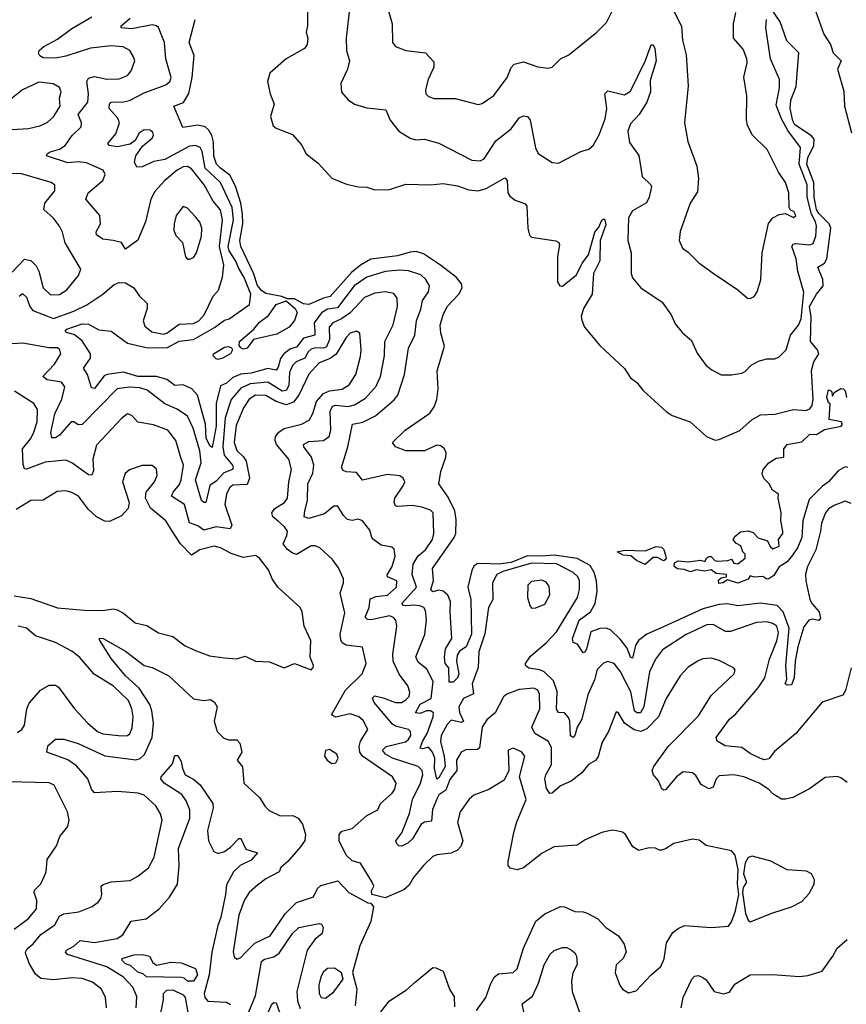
# Model space of a CAD drawing. Extents: x 1443846 to 1577407, y 839182 to 927291.
# Tile 300 of 535: x 1539802 to 1543811, y 845202 to 849975. Entities that reach past the tile are written whole.
import ezdxf

# ---------------------------------------------------------------- set-up
doc = ezdxf.new("R2010")
doc.units = 0

msp = doc.modelspace()

# ---------------------------------------------------------------- linework, layer by layer
at = {"layer": '0CON20XD'}
for points in [[(1541415.5, 850155), (1541385.9, 849885), (1541387.5, 849825), (1541401.2, 849775), (1541391.5, 849735), (1541359.2, 849665), (1541363.3, 849623.3), (1541395, 849585.8), (1541425, 849566), (1541485, 849548), (1541577.8, 849537.8), (1541598, 849488), (1541640.8, 849435), (1541695, 849400), (1541722.6, 849392.6), (1541765.4, 849395.4), (1541835, 849377.1), (1541995, 849294.5)], [(1542935, 850101.2), (1543012.6, 849942.6), (1543017.1, 849875), (1543033.9, 849803.9), (1543044.4, 849655), (1543027.1, 849475), (1543042.9, 849385), (1543085.8, 849265), (1543094.4, 849205), (1543089.3, 849140.7), (1543053.3, 849085), (1543005, 848947.5), (1543000, 848905), (1543017.3, 848867.3), (1543045, 848848), (1543096.6, 848796.6), (1543165, 848746.9), (1543285, 848666.2), (1543332.5, 848625), (1543345, 848623.3), (1543365, 848633.3), (1543378.8, 848655), (1543396.4, 848713.6), (1543403.5, 848845), (1543433.4, 848986.6), (1543455, 849014.4), (1543485, 849030.6), (1543516.2, 849036.2), (1543555, 849016.7), (1543566, 849025), (1543556.7, 849045), (1543541.2, 849051.2), (1543533.8, 849063.8), (1543533.1, 849135), (1543517.1, 849185), (1543482.2, 849235), (1543426.9, 849345), (1543355.6, 849415), (1543331.9, 849461.9), (1543327.2, 849487.2), (1543329.5, 849605), (1543313.7, 849696.3), (1543330, 849765), (1543328.5, 849785), (1543311.7, 849831.7), (1543263.5, 849885), (1543264.6, 849955), (1543275, 850010)], [(1541198, 850015), (1541198, 849945), (1541192, 849915), (1541200, 849885), (1541195.4, 849854.6), (1541183.8, 849835), (1541095, 849785.6), (1541014.7, 849715.3), (1541003.1, 849675), (1541017.2, 849615), (1541036.5, 849565), (1541018.4, 849505), (1541030.5, 849460.5), (1541045, 849449.5), (1541125, 849418), (1541167.9, 849367.9), (1541191.4, 849325), (1541249.8, 849279.8), (1541315, 849206.2), (1541387.1, 849177.1), (1541445.8, 849164.2), (1541485, 849162.9), (1541525, 849150), (1541595, 849151.9), (1541675, 849177.9), (1541795, 849173.8), (1541855, 849180.4), (1541925, 849169.2), (1541980.8, 849150.8), (1542025, 849146.1), (1542065, 849156.4), (1542155, 849208), (1542166.7, 849195), (1542170, 849135), (1542178.9, 849118.9), (1542205, 849100), (1542252.8, 849082.7), (1542261.3, 849071.3), (1542266.3, 848965), (1542275, 848930.8), (1542285, 848920.6), (1542402.7, 848902.7), (1542416.2, 848895), (1542420, 848885), (1542410.5, 848825), (1542410, 848705), (1542421.2, 848685), (1542435, 848683.3), (1542502.4, 848737.6), (1542530.4, 848795), (1542560.8, 848835), (1542591.5, 848945), (1542610.7, 848969.3), (1542625, 849002.5), (1542635, 849010), (1542640.8, 849005), (1542645, 848980), (1542616.9, 848905), (1542615, 848806.7), (1542584.6, 848745), (1542578, 848645), (1542536.1, 848575), (1542525.5, 848535.5), (1542528.3, 848518.3), (1542541.9, 848485), (1542615.4, 848395.4), (1542735, 848283.8), (1542765, 848238.8), (1542795, 848216), (1542825, 848179.2), (1542936.7, 848075), (1542967, 848057), (1543053.3, 848025), (1543133.8, 847955), (1543175, 847937.5), (1543195, 847940), (1543295, 847983.6), (1543355, 848037.6), (1543395, 848060.3), (1543465, 848063.6), (1543555, 848085.3), (1543615, 848080.5), (1543635, 848089.4), (1543645.9, 848104.1), (1543650, 848135), (1543643.2, 848275), (1543654.1, 848315.9), (1543678, 848355), (1543671.9, 848375), (1543637.9, 848415), (1543641.3, 848535), (1543633.4, 848585), (1543666.6, 848645), (1543699.2, 848685), (1543697.9, 848715), (1543672.7, 848775), (1543705, 848795.3), (1543716.7, 848815), (1543735.9, 848965), (1543727.8, 848985), (1543678.5, 849035), (1543667.5, 849055), (1543655.3, 849115), (1543653, 849185), (1543620.5, 849275), (1543624.9, 849305), (1543653.6, 849365), (1543656, 849395), (1543642.7, 849412.7), (1543562.4, 849465), (1543551.5, 849485), (1543539.4, 849545), (1543541.5, 849585), (1543568.8, 849651.2), (1543580.7, 849815), (1543522.1, 849872.1), (1543490.2, 849965), (1543445, 850031.2)], [(1541581.8, 850045), (1541607.8, 849955), (1541610, 849865), (1541623.8, 849845), (1541675, 849825.8), (1541770, 849815), (1541810.8, 849770.8), (1541810.5, 849745), (1541783.1, 849685), (1541770, 849635), (1541772, 849615), (1541785, 849602.5), (1541812.4, 849592.4), (1541913.6, 849593.6), (1542025, 849564.3), (1542045, 849568), (1542102.1, 849607.9), (1542166.5, 849695), (1542186.4, 849743.6), (1542200.4, 849759.6), (1542245, 849770), (1542315, 849747.1), (1542365, 849740.6), (1542385, 849744.3), (1542425.5, 849784.5), (1542465.3, 849804.7), (1542601.9, 849915), (1542648.3, 849961.7), (1542689.5, 850045)], [(1543645, 850063.3), (1543702.2, 849905), (1543734.3, 849855), (1543747.8, 849815), (1543785.7, 849775), (1543768.6, 849735), (1543799.2, 849629.2), (1543803.2, 849555), (1543837.2, 849427.2)], [(1540499.7, 848450.3), (1540515, 848454.8), (1540575, 848498.8), (1540645, 848503), (1540670.3, 848515), (1540695.9, 848545), (1540739.4, 848635), (1540765.4, 848664.6), (1540785, 848726.7), (1540791.9, 848785), (1540771.6, 848875), (1540786.2, 849005), (1540775, 849053.5), (1540740, 849095), (1540695.8, 849175), (1540635, 849252.7), (1540615, 849263.9), (1540595, 849261.6), (1540565, 849246), (1540505, 849195.9), (1540457.8, 849142.2), (1540438.6, 849105), (1540411.5, 848995), (1540374.2, 848905.8), (1540315, 848863.3), (1540295.3, 848895.3), (1540254.7, 848904.7), (1540205, 848910.3), (1540175, 848932.5), (1540173.2, 848946.8), (1540194.4, 848985), (1540190.5, 849025), (1540122.1, 849105), (1540134.6, 849135), (1540205.5, 849195), (1540215.5, 849225), (1540206.9, 849245), (1540125, 849281.1), (1540085.3, 849285.3), (1540035, 849281.4), (1539932.5, 849315), (1539934.2, 849325), (1539950, 849335), (1539995, 849348), (1540022.9, 849365), (1540056.7, 849413.3), (1540099.6, 849455), (1540100.8, 849475), (1540085.3, 849515), (1540131.8, 849575), (1540134.7, 849615), (1540127.9, 849675), (1540135, 849690.9), (1540165, 849700.3), (1540225, 849687.3), (1540285, 849688.8), (1540324, 849705), (1540342.4, 849727.6), (1540359.4, 849775), (1540354.4, 849795), (1540335.6, 849825), (1540304.1, 849844.1), (1540245, 849848.1), (1540145, 849836.6), (1540025, 849797.4), (1539975, 849787.9), (1539915, 849790.4), (1539899.1, 849799.1), (1539892.2, 849812.2), (1539895.6, 849825), (1539918.5, 849845), (1539985, 849880), (1540055, 849931.4), (1540151.6, 849988.4)], [(1541393.6, 847905), (1541415.9, 848014.1), (1541465.6, 848024.4), (1541527.5, 848055), (1541618.1, 848131.9), (1541636.2, 848155), (1541667.5, 848255), (1541687.9, 848382.1), (1541718.2, 848445), (1541726, 848515), (1541747.7, 848572.3), (1541756, 848614), (1541784.6, 848655), (1541789.5, 848685), (1541771.8, 848715), (1541747.9, 848737.9), (1541688.3, 848758.3), (1541645, 848761), (1541574.7, 848754.8), (1541485, 848726.5), (1541423.4, 848685), (1541342.5, 848577.5), (1541295, 848571.6), (1541266.1, 848553.9), (1541229.3, 848505), (1541233.3, 848466.7), (1541233.8, 848445), (1541178.4, 848431.6), (1541145, 848388.3), (1541115, 848379.8), (1541082.3, 848355), (1541066.6, 848333.4), (1541055, 848290.9), (1541045, 848276.3), (1541005, 848284.2), (1540925, 848261.8), (1540875, 848256.8), (1540835, 848241), (1540805, 848213.8), (1540775, 848200), (1540754.2, 848115), (1540754.9, 848005), (1540735, 847900.6), (1540725, 847907.3), (1540706.3, 847945), (1540703.5, 848015), (1540664.8, 848154.8), (1540636.2, 848186.2), (1540595, 848204.6), (1540555, 848201.2), (1540515, 848231.5), (1540465.3, 848245.3), (1540375, 848245.8), (1540305, 848266.7), (1540226.2, 848255), (1540211.4, 848248.6), (1540165, 848187.3), (1540150, 848190), (1540130.3, 848255), (1540110.4, 848285), (1540144.7, 848335), (1540145.9, 848355), (1540105, 848417.8), (1540067.3, 848447.3), (1540028.1, 848458.1), (1540021.5, 848465), (1540030, 848475), (1540105, 848499.9), (1540135, 848498.8), (1540185, 848472.3), (1540245, 848465.3), (1540325, 848406.5), (1540415, 848386.6), (1540515, 848384.8), (1540575, 848416.8), (1540645, 848424.2), (1540747.2, 848482.8), (1540795, 848518), (1540817.3, 848525), (1540915.7, 848594.3), (1540923.4, 848645), (1540891.3, 848725), (1540862.8, 848772.8), (1540849.7, 848805), (1540817.2, 848855), (1540812.7, 848875), (1540838.4, 849005), (1540833.1, 849065), (1540775.9, 849185), (1540702, 849255), (1540686.4, 849336.4), (1540676.5, 849355), (1540655, 849364.8), (1540625, 849362.6), (1540505, 849296.4), (1540453, 849287), (1540395, 849260.9), (1540370.3, 849260.3), (1540358.6, 849285), (1540365.7, 849315), (1540397.5, 849362.5), (1540445, 849400.6), (1540450.8, 849415), (1540448.2, 849428.2), (1540435, 849440), (1540405, 849440.5), (1540380.6, 849425), (1540361.1, 849388.9), (1540338.1, 849371.9), (1540275, 849359.4), (1540236, 849365), (1540230, 849375), (1540268.4, 849421.6), (1540285.7, 849475), (1540277.3, 849497.3), (1540235.6, 849545), (1540237.8, 849565), (1540245.4, 849574.6), (1540305, 849576.2), (1540335, 849583.6), (1540405, 849620.7), (1540511.3, 849658.7), (1540529.3, 849675), (1540536.7, 849695), (1540511.2, 849785), (1540503.9, 849865), (1540475, 849936.9), (1540465, 849945.5), (1540445, 849949.3), (1540345, 849930.6), (1540293.8, 849935), (1540294, 849945), (1540337, 849983)], [(1542085, 847336.6), (1542021.8, 847338.2), (1542005, 847325.4), (1541995, 847305.8), (1541976.2, 847225), (1541990.3, 847165), (1541993.4, 846996.6), (1541968.1, 846935), (1541935.8, 846914.2), (1541923.2, 846895), (1541920, 846865), (1541931.8, 846805), (1541924.6, 846785), (1541905, 846764.6), (1541885, 846764.2), (1541883.3, 846833.3), (1541865.3, 846855), (1541862.5, 846885), (1541867.8, 846925), (1541898.3, 846975), (1541889.6, 847105), (1541892.1, 847155), (1541877.7, 847185), (1541855, 847204.8), (1541835, 847210), (1541805, 847202.3), (1541796.3, 847215), (1541809.3, 847255), (1541804.5, 847315), (1541909.8, 847465), (1541916.9, 847485), (1541919.4, 847550.6), (1541912, 847595), (1541880.5, 847660.5), (1541834.6, 847725), (1541844.6, 847784.6), (1541869, 847855), (1541870.4, 847875), (1541862.6, 847895), (1541845, 847909), (1541825, 847911.9), (1541765, 847885.6), (1541674.8, 847884.8), (1541623.8, 847903.8), (1541610, 847925), (1541672, 847985), (1541791.7, 848068.3), (1541812.2, 848097.8), (1541825.4, 848134.6), (1541832.1, 848185), (1541827.4, 848272.6), (1541862.4, 848392.4), (1541844.7, 848455), (1541842, 848495), (1541855.4, 848545), (1541874.7, 848585), (1541932.5, 848645), (1541947.8, 848675), (1541944.7, 848695), (1541920, 848725), (1541843.1, 848785), (1541760.2, 848840.2), (1541725, 848850.6), (1541695, 848848.4), (1541635, 848830), (1541505, 848813.7), (1541455, 848785.8), (1541411.2, 848748.8), (1541307.3, 848632.7), (1541275, 848625.1), (1541205, 848593.9), (1541177.9, 848597.9), (1541135, 848621.2), (1541101.1, 848621.1), (1541073.5, 848633.5), (1540995, 848648.2), (1540975, 848661.7), (1540955, 848686.5), (1540935.8, 848745.8), (1540873.7, 848875), (1540869.6, 848905), (1540884.3, 848985), (1540882.2, 849032.2), (1540873.8, 849085), (1540848.1, 849168.1), (1540820.8, 849220.8), (1540776.1, 849255), (1540756.7, 849275), (1540743.1, 849313.1), (1540742, 849382), (1540734.1, 849414.1), (1540719.8, 849439.8), (1540700.8, 849455), (1540665, 849462.9), (1540592.7, 849452.7), (1540548.8, 849555), (1540596, 849574), (1540622.9, 849617.1), (1540638.3, 849695), (1540648.3, 849801.7), (1540624.5, 849865), (1540653.5, 849975)], [(1541995, 849294.5), (1542035, 849290), (1542055, 849300), (1542111.8, 849388.2), (1542185, 849446.2), (1542225, 849499.4), (1542245, 849509.4), (1542265, 849505.8), (1542277.7, 849487.7), (1542303.9, 849353.9), (1542316.6, 849326.6), (1542385, 849282), (1542415, 849278.8), (1542523.8, 849336.2), (1542562.4, 849347.6), (1542582.9, 849365), (1542612.8, 849417.3), (1542641.1, 849495), (1542649.1, 849545), (1542639.2, 849615), (1542655, 849630), (1542735, 849610), (1542765, 849628.5), (1542836.2, 849773.8), (1542865, 849853.3), (1542875, 849853.3), (1542882.9, 849835), (1542889.1, 849775), (1542860.6, 849680.6), (1542860.7, 849625), (1542843.9, 849575), (1542806.5, 849515), (1542765, 849470.5), (1542751.2, 849435), (1542759.9, 849379.9), (1542805, 849316.7), (1542820.6, 849215), (1542862.9, 849175), (1542865.6, 849165), (1542855.4, 849115), (1542842.5, 849087.5), (1542775, 849047.7), (1542755.4, 849015), (1542752.3, 848905), (1542768.5, 848845), (1542767.8, 848745), (1542775, 848723.8), (1542815, 848675.8), (1542918, 848605), (1542961.2, 848545), (1542980.7, 848500.7), (1543015, 848458.8), (1543060.3, 848420.3), (1543087.9, 848357.9), (1543130.7, 848300.7), (1543158.3, 848278.3), (1543205, 848253.8), (1543255, 848253.1), (1543305, 848261.9), (1543320.3, 848269.7), (1543349.4, 848300.6), (1543385, 848320), (1543425, 848331.4), (1543465, 848330.8), (1543485, 848340), (1543519.4, 848375), (1543540.9, 848445), (1543579.1, 848495), (1543591.8, 848525), (1543604.7, 848654.7), (1543576.6, 848756.6), (1543567.4, 848815), (1543546.7, 848875), (1543552.8, 848887.3), (1543565, 848890.6), (1543635, 848884.1), (1543650.1, 848889.9), (1543663.8, 848925), (1543666.2, 848975), (1543662.6, 848995), (1543643, 849033), (1543621.6, 849115), (1543621.5, 849175), (1543582.3, 849275), (1543588.9, 849355), (1543528.4, 849438.4), (1543496.8, 849495), (1543471, 849561), (1543487.2, 849645), (1543486.7, 849685), (1543444.3, 849785), (1543420.3, 849935), (1543424.7, 849975)], [(1539765, 849442.5), (1539845, 849447.1), (1539899.3, 849460.7), (1539935, 849477.1), (1539965, 849504.2), (1539997.6, 849555), (1539994.4, 849595), (1540002.9, 849625), (1539995, 849646), (1539963.6, 849663.6), (1539895, 849672.3), (1539815.6, 849635), (1539709.7, 849550.3)], [(1539765, 848750.4), (1539825, 848813.6), (1539855, 848807.7), (1539882.2, 848782.2), (1539895.2, 848755.2), (1539915, 848675.7), (1539951.8, 848641.8), (1539995, 848643.1), (1540030, 848665), (1540086.2, 848735), (1540098.2, 848765), (1540023, 848893), (1540010, 848945), (1539994.1, 848974.1), (1539965, 849012.2), (1539918.1, 849055), (1539924.4, 849085), (1539971.9, 849145), (1539972.4, 849172.4), (1539953.8, 849185), (1539805, 849229.4), (1539765, 849228.2)], [(1540625, 848813.8), (1540645, 848822), (1540660, 848845), (1540683.1, 848925), (1540685.5, 848964.5), (1540675, 848994), (1540655, 849020), (1540615, 849062), (1540595, 849070), (1540560.6, 849025), (1540550.4, 848985), (1540550, 848955), (1540558.4, 848928.4), (1540590.9, 848895), (1540606.7, 848825), (1540615, 848813.8), (1540625, 848813.8)], [(1539799.4, 848635), (1539815, 848647.8), (1539835, 848629.4), (1539851, 848585), (1539865.2, 848565.2), (1539965, 848527.3), (1540065, 848562.6), (1540126.8, 848593.2), (1540205, 848643.8), (1540259.4, 848690.6), (1540285, 848700.6), (1540315, 848700), (1540355.4, 848675.4), (1540382.9, 848635), (1540419.6, 848599.6), (1540420, 848575), (1540400.4, 848515), (1540408.8, 848488.8), (1540442.5, 848462.5), (1540499.7, 848450.3)], [(1543815, 846277.5), (1543785, 846300.8), (1543766.9, 846306.9), (1543708.3, 846301.7), (1543632.5, 846247.5), (1543551.2, 846205), (1543516, 846196), (1543496.7, 846196.7), (1543455, 846222), (1543435, 846243.8), (1543388, 846275), (1543315, 846305.4), (1543265, 846315.4), (1543195, 846310.6), (1543179.4, 846295), (1543165.3, 846254.7), (1543145, 846247.1), (1543107.1, 846267.1), (1543081.5, 846311.5), (1543065.8, 846325), (1543020.5, 846329.5), (1542986.9, 846305), (1542935, 846241.9), (1542925, 846240), (1542916.8, 846246.8), (1542900.9, 846285), (1542875.6, 846315), (1542870, 846335), (1542877.1, 846355), (1542947.5, 846452.5), (1543095, 846600.6), (1543155, 846699.2), (1543266.7, 846805), (1543273, 846823), (1543263.8, 846833.8), (1543195, 846868.6), (1543155, 846880), (1543115, 846876.5), (1543092.4, 846867.6), (1543044.1, 846835.9), (1543005.9, 846794.1), (1542936.8, 846685), (1542900.8, 846595), (1542843, 846537), (1542815, 846524.2), (1542782.7, 846532.7), (1542735.2, 846565.2), (1542705, 846617.5), (1542695, 846620), (1542657.1, 846525), (1542626.9, 846473.1), (1542607, 846403), (1542595, 846384), (1542561.2, 846365), (1542529.2, 846325), (1542475.9, 846284.1), (1542425, 846261.5), (1542385, 846225.8), (1542373.4, 846223.4), (1542357.6, 846247.6), (1542349.1, 846295), (1542353.2, 846315), (1542380.7, 846365), (1542380.8, 846445), (1542366.5, 846476.5), (1542300.3, 846515), (1542286.4, 846545), (1542324.8, 846635), (1542323.8, 846705), (1542314.4, 846724.4), (1542295.2, 846735.2), (1542225, 846727.5), (1542164.7, 846705.3), (1542147.7, 846692.3), (1542108.5, 846615), (1542068.1, 846581.9), (1542045.4, 846545), (1542031.8, 846445), (1542023.1, 846436.9), (1541965, 846435.4), (1541943.1, 846425), (1541920.8, 846385), (1541922, 846335), (1541887.8, 846292.2), (1541869, 846241), (1541835, 846217.2), (1541827.9, 846205), (1541803.6, 846146.4), (1541799.2, 846090.8), (1541765, 846085.2), (1541749.7, 846075), (1541706.9, 846005), (1541685, 845983.8), (1541655, 845968.8), (1541640.5, 845970.5), (1541630.4, 845980.4), (1541625.6, 845995), (1541655.8, 846034.2), (1541692.8, 846127.2), (1541707.8, 846195), (1541745.5, 846275), (1541757.1, 846315), (1541753.6, 846335), (1541735.2, 846355.2), (1541610.4, 846395), (1541575.8, 846415), (1541561.1, 846435), (1541578.8, 846451.2), (1541672.5, 846475), (1541686.8, 846485), (1541698.8, 846505), (1541697.9, 846525), (1541688.1, 846535), (1541625, 846551), (1541610.4, 846560.4), (1541520.5, 846665), (1541513.8, 846686.2), (1541525, 846697.1), (1541565, 846688.3), (1541624.5, 846664.5), (1541653.8, 846665), (1541675, 846678.5), (1541690.4, 846695), (1541693.9, 846715), (1541685, 846745.7), (1541642.2, 846802.2), (1541613.3, 846865), (1541610.9, 846899.1), (1541630.4, 847035), (1541625.4, 847065), (1541615, 847077.1), (1541595, 847084.8), (1541506.2, 847066.2), (1541488.1, 847068.1), (1541478.2, 847078.2), (1541496.4, 847125), (1541502.3, 847167.7), (1541531.2, 847178.8), (1541585, 847185.3), (1541628.8, 847225), (1541631.2, 847255), (1541586.1, 847275), (1541584.8, 847284.8), (1541608.9, 847325), (1541622.3, 847375), (1541617.7, 847407.7), (1541607.4, 847417.4), (1541555, 847427.8), (1541518.1, 847455), (1541510, 847465), (1541500.7, 847500.7), (1541465, 847545.8), (1541445, 847554.4), (1541415, 847547.9), (1541392.4, 847552.4), (1541371.8, 847571.8), (1541345, 847617.1), (1541325, 847616.5), (1541279.6, 847580.4), (1541205, 847557.1), (1541181.4, 847565), (1541184, 847595), (1541197.4, 847645), (1541198.6, 847725), (1541222.8, 847777.2), (1541227.8, 847815), (1541216.9, 847855), (1541180, 847905), (1541178.8, 847915), (1541205, 847930.6), (1541275, 847935.9), (1541302.5, 847955), (1541311.1, 847985), (1541307, 848075), (1541318.7, 848101.3), (1541335, 848106.7), (1541395, 848100), (1541425, 848107.3), (1541479.2, 848140.8), (1541530.8, 848199.1), (1541552.2, 848245), (1541570.5, 848345), (1541573.4, 848415), (1541613.9, 848496.1), (1541633.8, 848585), (1541632.5, 848625), (1541617.3, 848647.3), (1541575, 848655.9), (1541525, 848649.5), (1541475, 848628.3), (1541405, 848553.8), (1541362, 848525), (1541320.7, 848505), (1541302.5, 848485), (1541304.3, 848425), (1541290.6, 848389.4), (1541275, 848382.1), (1541236.3, 848383.7), (1541215, 848378.1), (1541201.1, 848365), (1541185, 848334), (1541143.5, 848316.5), (1541125, 848299.1), (1541110.9, 848265), (1541107.8, 848202.2), (1541095, 848177.8), (1541075, 848174.8), (1541005, 848218.4), (1540919.7, 848210.3), (1540875, 848189.1), (1540826.7, 848133.3), (1540798.6, 848045), (1540787, 847905), (1540794.1, 847864.1), (1540833.8, 847815), (1540837.5, 847802.5), (1540834.5, 847795), (1540792, 847778), (1540755, 847737.6), (1540723.3, 847716.7), (1540705.3, 847634.7), (1540695, 847634.5), (1540684.1, 847644.1), (1540654.9, 847744.9), (1540682.4, 847827.6), (1540675, 847885.7), (1540643.9, 847995), (1540615, 848052.5), (1540565, 848087.6), (1540505, 848112.6), (1540419.3, 848179.3), (1540385, 848190.2), (1540335, 848193.1), (1540274.5, 848185), (1540105, 848013.4), (1540085, 848011.4), (1540065, 848025.9), (1540051.4, 848025), (1539995, 847960.9), (1539975, 847948.7), (1539958, 847948), (1539953.3, 847973.3), (1539972.8, 848065), (1540006.8, 848135), (1540021.2, 848195), (1540005, 848217.7), (1539935, 848229.1), (1539914.6, 848245), (1539970.4, 848305), (1540000.6, 848355), (1539996.5, 848375), (1539985.7, 848385), (1539945, 848384.7), (1539816.7, 848406.7), (1539685, 848398.4)], [(1540885, 848378.1), (1540874.5, 848384.5), (1540865.6, 848395), (1540868.5, 848415), (1540938.2, 848475), (1540965, 848508.5), (1541008.7, 848541.3), (1541045, 848594.5), (1541095, 848612.7), (1541138.6, 848575), (1541147.5, 848555), (1541135, 848516.7), (1541108, 848485), (1541048.8, 848451.2), (1540936.2, 848425), (1540905, 848382.9), (1540885, 848378.1)], [(1542018.2, 845171.8), (1542062.5, 845235), (1542086.4, 845303.6), (1542105, 845336), (1542125, 845350), (1542195, 845357.1), (1542214.3, 845375), (1542246.2, 845475), (1542305.3, 845604.7), (1542349.1, 845640.9), (1542425, 845676.9), (1542445, 845674.5), (1542495, 845651.5), (1542535, 845650.8), (1542555, 845643.4), (1542606, 845616), (1542645, 845574.4), (1542705.8, 845535), (1542733.6, 845493.6), (1542742.7, 845457.3), (1542728.6, 845425), (1542695, 845393.3), (1542690, 845355), (1542712.5, 845295), (1542725.7, 845275.7), (1542755, 845258), (1542792.7, 845267.3), (1542864, 845345), (1542912, 845385), (1542927.6, 845422.4), (1542939.7, 845500.3), (1542970.2, 845549.8), (1542995, 845570.6), (1543026.4, 845583.6), (1543155, 845574.3), (1543239.3, 845580.7), (1543255, 845602.5), (1543274.2, 845655), (1543290.4, 845735), (1543283.9, 845786.1), (1543287.3, 845855), (1543271.5, 845925), (1543255, 845945.5), (1543132, 845972), (1543097.5, 845997.5), (1543065, 846002.5), (1542975, 845981.5), (1542935, 845955.8), (1542915, 845950), (1542905, 845948.8), (1542885, 845960), (1542855, 845961.4), (1542805, 845948.6), (1542775.5, 845965.5), (1542740, 846025), (1542725, 846036), (1542696.2, 846043.8), (1542675, 846045.7), (1542625.6, 846034.4), (1542545, 846000), (1542505, 845974.3), (1542395, 845965.5), (1542335.3, 845934.7), (1542245, 845864.3), (1542215, 845854.2), (1542181.5, 845861.5), (1542171.4, 845875), (1542170.5, 845895), (1542198.9, 846035), (1542213.3, 846086.7), (1542258.5, 846195), (1542226.5, 846305), (1542251.4, 846405), (1542235, 846425.7), (1542195, 846444.2), (1542171.4, 846435), (1542174.2, 846335), (1542151.5, 846288.5), (1542076.9, 846243.1), (1542005, 846215.5), (1541982.6, 846197.4), (1541938.2, 846135), (1541924.6, 846084.6), (1541951.1, 845995), (1541942.2, 845967.8), (1541925, 845949.1), (1541895, 845935.4), (1541825, 845927.5), (1541805, 845919.4), (1541760.5, 845875), (1541712.7, 845817.3), (1541690.4, 845779.6), (1541665, 845756.9), (1541575, 845718), (1541510, 845735), (1541508.3, 845751.7), (1541518.8, 845775), (1541512, 845795), (1541455, 845886.7), (1541415, 845898.6), (1541385.3, 845925.3), (1541351.8, 845995), (1541351.5, 846025), (1541365, 846041.4), (1541415, 846054.5), (1541485, 846117.3), (1541539.2, 846145), (1541551.9, 846175), (1541608.9, 846225), (1541621.1, 846245), (1541627.8, 846275), (1541609.4, 846305), (1541465, 846404.7), (1541452.3, 846425), (1541448.4, 846451.6), (1541455, 846478.5), (1541490, 846535), (1541468.2, 846578.2), (1541446, 846596), (1541405, 846610.2), (1541335, 846594.3), (1541314.5, 846605), (1541381.5, 846725), (1541462.5, 846805), (1541481.5, 846855), (1541464.2, 846934.2), (1541385, 846943.6), (1541365.4, 846955), (1541358.7, 846968.7), (1541356.6, 846996.6), (1541379.2, 847099.2), (1541355.5, 847195), (1541371.9, 847245), (1541372.5, 847265), (1541347.4, 847317.4), (1541319.1, 847359.1), (1541257.5, 847415), (1541235, 847425.4), (1541215, 847424.6), (1541145, 847382.7), (1541125, 847388.5), (1541098.9, 847408.9), (1541079.6, 847435), (1541097.8, 847475), (1541100.3, 847495), (1541086.8, 847516.8), (1541055, 847543.9), (1541030, 847565), (1541025.3, 847585), (1541040, 847605), (1541086.1, 847633.9), (1541100.5, 847655), (1541107.5, 847735), (1541120.8, 847795), (1541106.5, 847845), (1541047.6, 847915), (1541040.8, 847935), (1541042.9, 847955), (1541058, 847975), (1541085, 847992.6), (1541169.2, 848015), (1541205.8, 848034.2), (1541223.4, 848066.6), (1541241.6, 848125), (1541275, 848163), (1541305, 848176.3), (1541365.6, 848184.4), (1541400.5, 848205), (1541431.8, 848255), (1541455, 848342.5), (1541458.2, 848375), (1541451.4, 848455), (1541435, 848464.4), (1541405, 848456.2), (1541385.3, 848434.7), (1541336.8, 848353.2), (1541307.2, 848332.8), (1541255, 848311.9), (1541203.8, 848256.1), (1541155.5, 848154.5)], [(1540765, 848328.1), (1540755, 848331.4), (1540740, 848345), (1540741.4, 848355), (1540795, 848386.9), (1540815, 848391.1), (1540828.8, 848385), (1540834.3, 848375), (1540825, 848355.8), (1540785, 848334.3), (1540765, 848328.1)], [(1541155.5, 848154.5), (1541129.6, 848120.4), (1541095, 848108.4), (1541045, 848124.4), (1540995, 848153.3), (1540945, 848155.6), (1540915, 848135.3), (1540887.1, 848092.9), (1540851.7, 848008.3), (1540842.3, 847925), (1540855, 847887.2), (1540886.8, 847856.8), (1540900.3, 847835), (1540916.8, 847753.2), (1540905, 847721.4), (1540835, 847718.3), (1540819.8, 847705), (1540805.3, 847675.3), (1540797, 847625), (1540831.1, 847525), (1540823.4, 847506.6), (1540755, 847516.5), (1540695, 847500.3), (1540665, 847521.8), (1540625, 847535.7), (1540600.7, 847625), (1540538.5, 847665), (1540545.8, 847685), (1540577.3, 847722.7), (1540585.2, 847745), (1540596, 847815), (1540581.8, 847858.2), (1540558.8, 847935), (1540520, 847985), (1540450.4, 848010.4), (1540375, 848023.5), (1540345, 848056.7), (1540325, 848064.4), (1540295, 848042.5), (1540175, 847912.9), (1540156.5, 847845), (1540160, 847790), (1540152.2, 847767.8), (1540135, 847769.1), (1540055, 847826.4), (1540025, 847839.5), (1539925, 847830.3), (1539835, 847796.2), (1539825, 847798.1), (1539818.1, 847818.1), (1539815.3, 847895), (1539855.8, 847945), (1539870.7, 847975), (1539885.7, 848025), (1539887.6, 848085), (1539869.5, 848115), (1539776.9, 848175)], [(1543818.8, 847805), (1543805, 847806.8), (1543771.9, 847788.1), (1543725, 847734.5), (1543696.1, 847713.9), (1543631, 847649), (1543600.8, 847545), (1543595.4, 847465), (1543574.3, 847415), (1543550.9, 847379.1), (1543525, 847347.5), (1543485, 847322.5), (1543459.5, 847280.5), (1543435.9, 847264.1), (1543425, 847263.3), (1543406.4, 847276.4), (1543365, 847272.5), (1543345, 847280), (1543335, 847262.5), (1543285, 847242.9), (1543235, 847260), (1543212.5, 847245), (1543192.5, 847242.5), (1543191.2, 847258.8), (1543205, 847270), (1543230, 847275), (1543230, 847285), (1543180.5, 847290.5), (1543155, 847308.8), (1543125, 847302.5), (1543085, 847307.5), (1543055, 847298.1), (1543025, 847309.5), (1542992.6, 847312.6), (1542975.7, 847325), (1542978.5, 847341.5), (1542995, 847351.5), (1543045, 847347.8), (1543104.4, 847354.4), (1543125, 847348.8), (1543134.1, 847365.9), (1543145, 847372.5), (1543155, 847372.5), (1543173.9, 847353.9), (1543185, 847351.1), (1543236.4, 847353.6), (1543255, 847360), (1543265, 847340), (1543285, 847337.5), (1543320, 847365), (1543320, 847385), (1543310, 847395), (1543300, 847425), (1543275, 847437.5), (1543262.5, 847455), (1543270.7, 847469.3), (1543298.3, 847491.7), (1543335, 847496.7), (1543358.8, 847488.8), (1543383.9, 847463.9), (1543429.3, 847449.3), (1543441.7, 847421.7), (1543455, 847410), (1543486.4, 847423.6), (1543482.5, 847455), (1543503.3, 847485), (1543503.8, 847495), (1543494, 847545), (1543495.8, 847585), (1543480, 847655), (1543482.5, 847675), (1543453.8, 847693.8), (1543436.7, 847725), (1543411.2, 847751.2), (1543403.6, 847773.6), (1543407.5, 847795), (1543435, 847826.7), (1543470.5, 847849.5), (1543507.5, 847855), (1543508.8, 847895), (1543524.5, 847915.5), (1543595, 847928.6), (1543635, 847966), (1543666.1, 847963.9), (1543705, 847988.8), (1543786.7, 848005), (1543792.5, 848015), (1543785.8, 848025.8), (1543727.5, 848037.5), (1543733, 848113), (1543725, 848117.5), (1543716.2, 848145), (1543725, 848180), (1543740, 848175), (1543745, 848150), (1543751.7, 848168.3), (1543785, 848186.7), (1543796.1, 848186.1), (1543806.1, 848176.1), (1543813, 848143)], [(1543835, 846832.5), (1543807.1, 846722.9), (1543795, 846700), (1543695, 846667.5), (1543566.7, 846515), (1543462.3, 846427.7), (1543435, 846391.5), (1543415, 846387.9), (1543395, 846394.6), (1543345, 846417.5), (1543305, 846447.5), (1543223.8, 846455), (1543185, 846478), (1543180, 846495), (1543244.5, 846585), (1543275, 846610.9), (1543383.4, 846736.6), (1543415.4, 846784.6), (1543438.8, 846875), (1543475, 846964.5), (1543482.4, 847002.4), (1543473.8, 847035), (1543455, 847047.6), (1543425, 847056.1), (1543375, 847053.8), (1543249.6, 847009.6), (1543225, 847010), (1543165, 847043.9), (1543135, 847041.2), (1543034.8, 846995.2), (1542919.2, 846920.8), (1542885.4, 846875), (1542856.8, 846813.2), (1542829.7, 846645), (1542813.3, 846615), (1542795, 846614.4), (1542784.5, 846625), (1542766.7, 846716.7), (1542715, 846817.3), (1542685, 846853.8), (1542655, 846864.5), (1542634, 846856), (1542603.6, 846825), (1542589.1, 846775), (1542557, 846703), (1542528, 846585), (1542505.2, 846545), (1542495.2, 846504.8), (1542485.7, 846495), (1542473.6, 846503.6), (1542469.8, 846575), (1542463.2, 846593.2), (1542445, 846615.5), (1542415, 846617.5), (1542405, 846632.5), (1542408.3, 846718.3), (1542390.6, 846770.6), (1542345, 846814.1), (1542325, 846823.2), (1542271.7, 846831.7), (1542255.6, 846845), (1542254.4, 846855), (1542279.7, 846890.3), (1542356.2, 846955), (1542405, 847007.3), (1542507.4, 847175), (1542517.2, 847212.8), (1542517.9, 847255), (1542508.7, 847275), (1542486.2, 847295), (1542405, 847336.7), (1542285, 847341.1), (1542145, 847300.9), (1542116.5, 847285), (1542095.9, 847245), (1542096.4, 847165), (1542076.2, 847125), (1542057.8, 846997.8), (1542029.2, 846910.8), (1542025.4, 846835), (1541997.2, 846755), (1542003, 846707), (1541954.9, 846685.1), (1541932.1, 846645), (1541935, 846617.5), (1541954.6, 846575), (1541945, 846568.6), (1541895, 846580), (1541875, 846559), (1541845.6, 846505), (1541843.5, 846475), (1541861.4, 846405), (1541865.8, 846355), (1541835, 846300), (1541825, 846293.6), (1541814.4, 846345), (1541814.6, 846395), (1541804.5, 846425), (1541785, 846449.4), (1541755, 846440.4), (1541744.7, 846444.7), (1541755, 846476.9), (1541777.9, 846515), (1541807.1, 846595), (1541808.8, 846615), (1541795, 846624.2), (1541775, 846625.5), (1541745, 846611.7), (1541721.8, 846615), (1541745, 846657.5), (1541798.4, 846685), (1541806.8, 846766.8), (1541776.1, 846826.1), (1541735, 846860.6), (1541723.9, 846886.1), (1541766.9, 846995), (1541774.7, 847065.3), (1541770.8, 847110.8), (1541761.5, 847125), (1541743.4, 847133.4), (1541715, 847137.4), (1541673.3, 847133.3), (1541663.1, 847135), (1541655.4, 847145), (1541726.3, 847225), (1541705.5, 847285), (1541709.5, 847335), (1541735, 847375.4), (1541770.4, 847405), (1541804.7, 847455), (1541810, 847485), (1541807.5, 847585), (1541795, 847597.5), (1541752.4, 847612.4), (1541705, 847619.4), (1541635, 847614.7), (1541625, 847618.9), (1541618.4, 847635), (1541621.9, 847655), (1541662.5, 847715), (1541669.4, 847735), (1541662, 847752), (1541645, 847764.4), (1541585, 847769.6), (1541465, 847742.5), (1541435, 847780.8), (1541385, 847784.1), (1541370.5, 847790.5), (1541362.9, 847805), (1541393.6, 847905)], [(1539775, 847182.9), (1539855, 847169.6), (1539985, 847123.9), (1540115, 847112.7), (1540205, 847110.7), (1540255, 847118.5), (1540275, 847114.6), (1540305, 847098.5), (1540361.9, 847051.9), (1540417.9, 847037.9), (1540475, 847003.1), (1540545, 846985.7), (1540605, 846939.2), (1540655, 846916.9), (1540721.8, 846891.8), (1540795, 846881.2), (1540855, 846877.5), (1540895, 846890), (1540945, 846866.4), (1541013, 846863), (1541085, 846833.3), (1541135, 846853.8), (1541215, 846823.3), (1541225.9, 846834.1), (1541226.2, 846845), (1541210, 846885), (1541214.5, 846965), (1541182.1, 847035), (1541171.5, 847105), (1541162.5, 847125), (1541053.3, 847225), (1541026.7, 847265), (1541008.1, 847308.1), (1540965, 847365.6), (1540945, 847377.1), (1540885, 847368.5), (1540826.7, 847386.7), (1540775.6, 847415.6), (1540745, 847422.4), (1540675, 847405.2), (1540635, 847379.3), (1540581.2, 847435), (1540543.3, 847493.3), (1540511.1, 847545), (1540436.7, 847606.7), (1540411.5, 847655), (1540415.4, 847685), (1540455, 847734.4), (1540468.2, 847765), (1540465, 847796.2), (1540445, 847814.2), (1540395, 847814.4), (1540335, 847792.5), (1540312.5, 847775), (1540301.1, 847735), (1540332.5, 847635), (1540328.1, 847605), (1540295, 847570), (1540238, 847542), (1540215, 847543.6), (1540175, 847564.6), (1540135, 847600.5), (1540086.2, 847665), (1540055, 847683.9), (1540025, 847690.7), (1539982.8, 847687.2), (1539915, 847646.5), (1539855, 847644.4), (1539785, 847600)], [(1543835, 847629.6), (1543805, 847640.7), (1543755, 847622.2), (1543725, 847603.3), (1543709.6, 847585), (1543690.6, 847535), (1543686.7, 847495), (1543662.8, 847405), (1543623.4, 847325), (1543613.3, 847286.7), (1543614.6, 847255), (1543634.7, 847165), (1543645, 847143.8), (1543679.3, 847105), (1543686.1, 847073.9), (1543678, 847062), (1543645, 847069), (1543629.5, 847065), (1543605, 847031.5), (1543575.8, 846935), (1543563, 846865), (1543558.2, 846785), (1543545, 846750.8), (1543525, 846748.8), (1543514.2, 846755), (1543522.2, 846777.8), (1543517.2, 846845), (1543534, 847025), (1543505, 847105.3), (1543475.8, 847135.8), (1543395, 847146.4), (1543285, 847133.1), (1543235, 847142.7), (1543195, 847140), (1543115, 847119.4), (1542925, 847032.4), (1542843.9, 846996.1), (1542803.8, 846966.2), (1542789, 846941), (1542775, 846879.4), (1542765, 846885.6), (1542748.1, 846928.1), (1542715, 846971.5), (1542667.2, 847017.2), (1542645, 847025.3), (1542615, 847024), (1542571.5, 847008.5), (1542551.4, 846925), (1542545, 846910.5), (1542535, 846905.6), (1542507.6, 846947.6), (1542485.7, 846955.7), (1542483.8, 846975), (1542515.2, 847065), (1542571.2, 847105), (1542592.9, 847145), (1542602.5, 847205), (1542600.3, 847255), (1542588.9, 847295), (1542569.3, 847329.3), (1542505, 847363.9), (1542395, 847379.8), (1542335, 847374.1), (1542265, 847376.9), (1542185, 847344.2), (1542125, 847335.1), (1542085, 847336.6)], [(1542835, 847334.2), (1542793.8, 847353.8), (1542765.5, 847375.5), (1542728.7, 847378.7), (1542700, 847395), (1542735, 847404.3), (1542835, 847400), (1542888.3, 847421.7), (1542915, 847417.5), (1542926.4, 847406.4), (1542933.1, 847385), (1542937.1, 847365), (1542932.9, 847357.1), (1542925, 847352.5), (1542895, 847367.5), (1542875, 847368.5), (1542835, 847334.2)], [(1542285, 847122), (1542305, 847124.4), (1542348.4, 847141.6), (1542372.9, 847187.1), (1542369.5, 847229.5), (1542355, 847248.5), (1542335, 847258.2), (1542285, 847252.2), (1542266.4, 847233.6), (1542264.6, 847175), (1542275.6, 847135.6), (1542285, 847122)], [(1539790.9, 846519.1), (1539812.2, 846535), (1539824.5, 846555), (1539835.9, 846634.1), (1539847.6, 846662.4), (1539902.5, 846725), (1539945, 846750), (1539975, 846748.6), (1539989.8, 846739.8), (1540068.1, 846635), (1540132.9, 846565), (1540179.4, 846525), (1540205, 846513.9), (1540295, 846503.1), (1540324.5, 846505.5), (1540336.2, 846513.8), (1540347.1, 846542.9), (1540351.5, 846595), (1540345.9, 846635), (1540328.9, 846675), (1540257.1, 846745), (1540162.9, 846802.9), (1540093, 846883), (1540055, 846913.8), (1539975, 846956.1), (1539878, 846988), (1539835, 847025.7), (1539795, 847035.6)], [(1540222.1, 845185), (1540217.7, 845235), (1540197.9, 845275), (1540155, 845310), (1540105, 845327.6), (1540055, 845330.3), (1539965, 845320.7), (1539905, 845327.1), (1539879.1, 845349.1), (1539849.1, 845399.1), (1539831.8, 845445), (1539830, 845455), (1539838.6, 845471.4), (1539867.3, 845495), (1539905, 845540), (1539972.2, 845587.8), (1539995, 845629.2), (1540015, 845640.8), (1540088.8, 845651.2), (1540154, 845676), (1540182.7, 845697.3), (1540195.3, 845714.7), (1540200, 845735), (1540197.1, 845775), (1540206.2, 845783.8), (1540245, 845795.4), (1540337.6, 845802.4), (1540375, 845823.3), (1540425.9, 845864.1), (1540454.2, 845915.8), (1540492.3, 846095), (1540485, 846126), (1540462.5, 846165), (1540405, 846215.3), (1540376.7, 846225), (1540275.4, 846234.6), (1540165, 846226.9), (1540149.6, 846245), (1540132.9, 846295), (1540077.8, 846357.8), (1540035, 846388), (1539933.3, 846425), (1539938.8, 846455), (1539975, 846487.1), (1540015, 846488.2), (1540085, 846465.8), (1540215, 846406.6), (1540365, 846387.6), (1540386.2, 846393.8), (1540406.8, 846413.2), (1540444.2, 846495), (1540451, 846565), (1540443, 846625), (1540433, 846655), (1540381.2, 846735), (1540315.6, 846795), (1540245, 846877.9), (1540190, 846965), (1540187.5, 846975), (1540193.2, 846976.8), (1540205.8, 846975), (1540315, 846913.6), (1540405, 846844.6), (1540445, 846834.6), (1540525, 846793.9), (1540645, 846683.6), (1540694.6, 846675.4), (1540725, 846680), (1540747.2, 846667.2), (1540759.5, 846645), (1540745.6, 846575), (1540759.2, 846525), (1540792, 846492), (1540815.7, 846484.3), (1540855, 846483.8), (1540868.8, 846468.8), (1540879.2, 846425), (1540856.7, 846385), (1540882.9, 846352.9), (1540888.6, 846275), (1540965.7, 846205), (1540991.7, 846161.7), (1541011.9, 846141.9), (1541065, 846116.2), (1541126.9, 846116.9), (1541152.9, 846105), (1541173.8, 846075), (1541187.7, 846025), (1541184, 845996), (1541164.5, 845965), (1541102.7, 845895), (1541068.1, 845865), (1541060.8, 845845), (1540995, 845810.8), (1540955, 845780.3), (1540915.2, 845744.8), (1540891.7, 845708.3), (1540864.3, 845635), (1540836.6, 845456.6), (1540842.7, 845432.7), (1540855, 845420.8), (1540875, 845429.2), (1540895, 845452.2), (1540941.9, 845498.1), (1541016.9, 845535), (1541089.1, 845640.9), (1541145, 845696.5), (1541226.9, 845723.1), (1541245.9, 845764.1), (1541261.9, 845778.1), (1541345, 845801.5), (1541398.8, 845745), (1541490, 845695), (1541505, 845693.3), (1541517.5, 845675), (1541505.5, 845604.5), (1541452.2, 845485), (1541416.4, 845356.4), (1541437.8, 845275), (1541429.2, 845195)], [(1540366.4, 845185), (1540370.1, 845240.1), (1540350.8, 845285), (1540305, 845334.6), (1540224.4, 845384.4), (1540034.2, 845444.2), (1540024.5, 845455.5), (1540028, 845465), (1540065, 845484.4), (1540095, 845511.9), (1540165, 845502.2), (1540275, 845521.1), (1540301.3, 845538.7), (1540342, 845605), (1540415, 845617.3), (1540478.1, 845665), (1540527.8, 845722.2), (1540566.5, 845785), (1540575.7, 845874.3), (1540572.4, 845957.6), (1540626.5, 846105), (1540627.7, 846145), (1540609.4, 846189.4), (1540588.8, 846218.8), (1540503.1, 846275), (1540486.7, 846295), (1540487.5, 846305), (1540542.5, 846367.5), (1540555, 846408.8), (1540568.3, 846408.3), (1540585, 846380), (1540590.6, 846345), (1540604.6, 846314.6), (1540645, 846293.1), (1540676.4, 846266.4), (1540737.9, 846175), (1540739.6, 846155), (1540712.8, 846045), (1540717.2, 845995), (1540742.8, 845942.8), (1540765, 845933.4), (1540795, 845942.9), (1540825, 845963.5), (1540865, 846005.7), (1540875, 846005.7), (1540898.1, 845955), (1540955.9, 845935.9), (1540925, 845901.5), (1540871.9, 845875), (1540839.1, 845845), (1540805, 845780.8), (1540799.3, 845735)], [(1541315, 846370), (1541335, 846372.5), (1541346, 846395), (1541340, 846415), (1541305, 846437.5), (1541285, 846432.5), (1541280, 846405), (1541293.3, 846385), (1541315, 846370)], [(1539775, 845567.2), (1539845, 845618.2), (1539882.5, 845665), (1539885.4, 845705), (1539871.5, 845745), (1539873.3, 845755), (1539903.6, 845786.4), (1539921.9, 845825), (1539929.4, 845845), (1539935, 845903.8), (1539979.8, 845970.2), (1539996.9, 846015), (1540035.5, 846065), (1540040.9, 846095), (1540033.8, 846135), (1539968.6, 846265), (1539945, 846275.5), (1539745, 846280)], [(1543345, 845602.5), (1543454.2, 845645.8), (1543545.9, 845674.1), (1543595, 845700), (1543630.7, 845739.3), (1543656.2, 845785), (1543656.4, 845806.4), (1543642.5, 845835), (1543617.7, 845847.7), (1543523.9, 845853.9), (1543445.8, 845895.8), (1543355, 845920), (1543335, 845914.3), (1543321.1, 845888.9), (1543312.1, 845835), (1543327.5, 845795), (1543311.3, 845768.7), (1543307.2, 845745), (1543322.6, 845642.6), (1543335, 845610), (1543345, 845602.5)], [(1540799.3, 845735), (1540777.7, 845625), (1540762, 845585), (1540733.2, 845455), (1540720.2, 845345), (1540696.3, 845255), (1540700.4, 845235), (1540715, 845218.2), (1540805, 845213.3), (1540825, 845200.8)], [(1540908.9, 845155), (1540946.2, 845243.8), (1540975, 845410), (1540989.2, 845420.8), (1541035, 845432.1), (1541060.4, 845449.6), (1541125, 845545.4), (1541155, 845575.4), (1541255, 845594.3), (1541265, 845591.2), (1541273.1, 845575), (1541269.2, 845545), (1541233.2, 845516.8), (1541196.4, 845465), (1541145.3, 845265), (1541148.7, 845218.7), (1541162.7, 845182.7)], [(1543010, 845185), (1543020.7, 845235), (1543062.5, 845325), (1543075, 845338.6), (1543095, 845341.4), (1543115, 845332.5), (1543131.1, 845321.1), (1543170.8, 845265), (1543215, 845252.5), (1543245, 845262), (1543270.7, 845299.3), (1543345, 845345.8), (1543453.4, 845346.6), (1543585, 845337.5), (1543625, 845342.5), (1543695, 845363.8), (1543746.2, 845435), (1543766.7, 845475), (1543815, 845516)], [(1542253.3, 845135), (1542239.6, 845205), (1542288.4, 845241.6), (1542318.4, 845305), (1542346.2, 845393.8), (1542375, 845445.6), (1542395, 845462.5), (1542435, 845478.1), (1542455, 845477.1), (1542478.8, 845465), (1542495, 845451.2), (1542502.5, 845435), (1542505.6, 845395), (1542485.5, 845355), (1542477.6, 845312.4), (1542480.9, 845265), (1542520, 845155)], [(1540645, 845313.8), (1540615, 845314.8), (1540599.1, 845329.1), (1540585, 845332.5), (1540417.5, 845335), (1540399.8, 845349.8), (1540375, 845358), (1540339.8, 845389.8), (1540315, 845398.7), (1540298.5, 845415), (1540298.5, 845425), (1540355, 845442.9), (1540395, 845443.6), (1540432, 845435), (1540446.7, 845405), (1540465, 845392.5), (1540535, 845406.7), (1540585, 845403.3), (1540655, 845376.7), (1540664.5, 845345), (1540645, 845313.8)], [(1541285, 845232.5), (1541325, 845262.2), (1541371.2, 845325), (1541362, 845355), (1541328, 845378), (1541295, 845376.7), (1541275, 845360), (1541262, 845335), (1541253.5, 845295), (1541254.7, 845254.7), (1541264.6, 845234.6), (1541285, 845232.5)], [(1541553.8, 845166.2), (1541595, 845218.9), (1541677.6, 845272.4), (1541719.8, 845310.2), (1541805, 845380.6), (1541819.7, 845379.7), (1541855, 845362.5), (1541886, 845275), (1541909.3, 845239.3), (1541910, 845190)], [(1540480.4, 845125), (1540499.6, 845225), (1540498.7, 845255), (1540515, 845271.2), (1540545, 845272.9), (1540595, 845248.2), (1540605, 845235.8), (1540616.6, 845163.4)], [(1540947.7, 845025), (1541025, 845202.5), (1541035, 845211.4), (1541045, 845210), (1541062, 845165)]]:
    msp.add_lwpolyline(points, dxfattribs=at)

doc.saveas('drawing.dxf')
